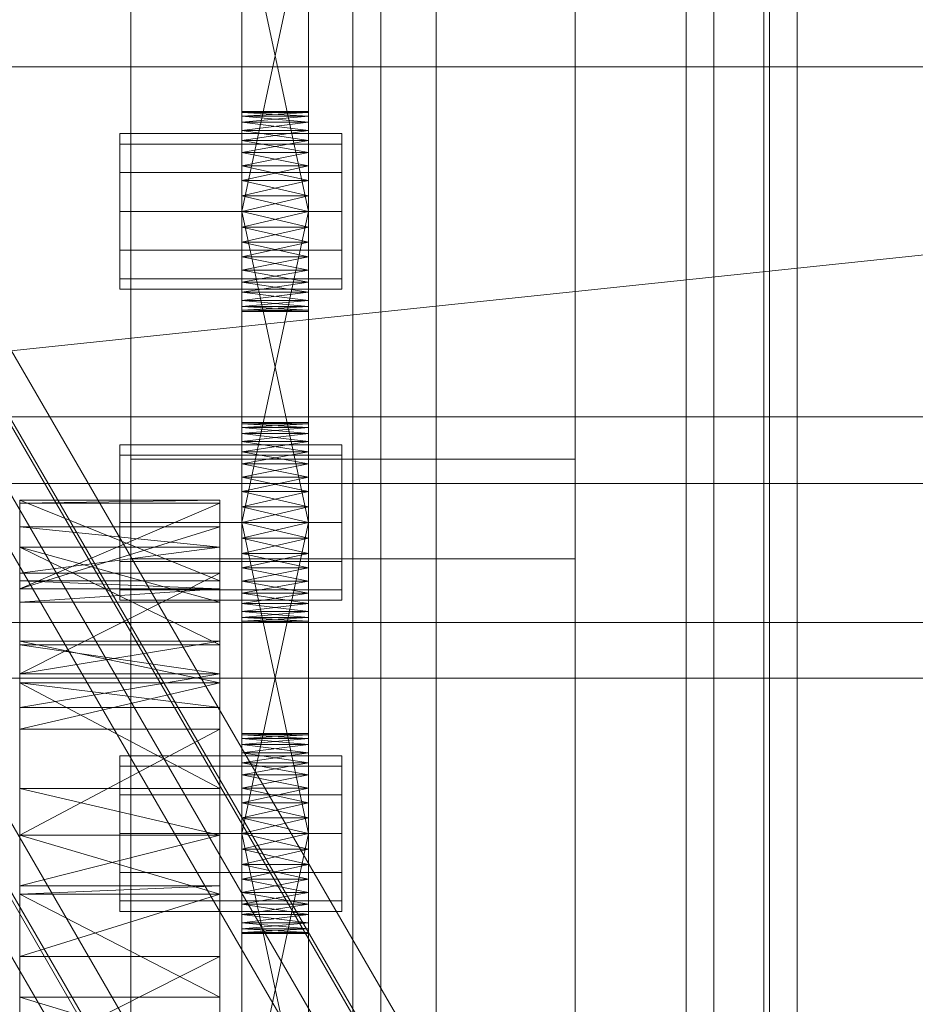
# Model space of a CAD drawing. Header units: millimetres. Extents: x -2233 to 61924, y -68080 to 6847.
# Tile 332 of 656: x 1430 to 1511, y -34593 to -34504. Entities that reach past the tile are written whole.
import ezdxf

# ---------------------------------------------------------------- set-up
doc = ezdxf.new("R2010")
doc.units = ezdxf.units.MM
for name, color, linetype, lineweight in [('COTAS_P', 1, 'Continuous', 0), ('frontal_C03', 7, 'Continuous', 0), ('frontal_C10', 7, 'Continuous', 0), ('frontal_secador', 7, 'Continuous', 0)]:
    doc.layers.add(name, color=color, linetype=linetype, lineweight=lineweight)
doc.dimstyles.new('R19_100', dxfattribs={"dimtxt": 250, "dimasz": 150, "dimexe": 150, "dimexo": 80, "dimgap": 100, "dimtad": 1, "dimtih": 1, "dimtoh": 1, "dimdsep": 46, "dimcen": 0.09, "dimadec": 0, "dimazin": 0, "dimtfac": 1, "dimtdec": 4, "dimtofl": 0, "dimtmove": 0, "dimatfit": 3, "dimfxl": 1, "dimtolj": 1, "dimtzin": 0, "dimarcsym": 0})

# ---------------------------------------------------------------- blocks, each defined once
blk = doc.blocks.new('DIM_R27_48')
at = {"layer": 'COTAS_P'}
for p, q in [((-1750, -34600), (-1600, -34555)), ((2600, -34600), (2450, -34555)), ((-1750, -35500), (-1750, -34600)), ((-1750, -34600), (2600, -34600)), ((-1750, -34600), (-1600, -34645)), ((2600, -34600), (2450, -34645)), ((2600, -35500), (2600, -34600))]:
    blk.add_line(p, q, dxfattribs=at)
blk.add_text('4350 P', height=250, dxfattribs=at).set_placement((425, -34500))
blk = doc.blocks.new('DIM_R27_50')
at = {"layer": 'COTAS_P'}
for p, q in [((1705.784, -34504.945), (1551.897, -34475.895)), ((-194.216, -34704.945), (1705.784, -34504.945)), ((1705.784, -34504.945), (1561.319, -34565.401)), ((1800, -35400), (1705.784, -34504.945)), ((-194.216, -34704.945), (-49.751, -34644.49)), ((-100, -35600), (-194.216, -34704.945)), ((-194.216, -34704.945), (-40.33, -34733.995))]:
    blk.add_line(p, q, dxfattribs=at)
blk.add_text('1910.5 P', height=250, rotation=6.00901, dxfattribs=at).set_placement((745.315, -34505.495))

msp = doc.modelspace()

# ---------------------------------------------------------------- linework, layer by layer
at = {"layer": 'frontal_C03'}
for p, q in [((1500, -32314.944), (1500, -34875.113)), ((1500, -34879.011), (1500, -32318.841)), ((1490, -35975), (1490, -32996.942)), ((1497, -35975), (1497, -32996.942)), ((1490, -35975), (1490, -33266.434)), ((1497, -35975), (1497, -33266.434)), ((1490, -35975), (1490, -33805.417)), ((1497, -35975), (1497, -33805.417)), ((1440, -34543.799), (1440, -34196.893)), ((1480, -34196.893), (1480, -34543.799)), ((1440, -34205.876), (1440, -34552.782)), ((1480, -34552.782), (1480, -34205.876)), ((1460, -34625.634), (1460, -34356.142)), ((1500, -34356.142), (1500, -34625.634)), ((1467.5, -34957.413), (1467.5, -34362.453)), ((1492.5, -34362.453), (1492.5, -34957.413)), ((1462.5, -34697.731), (1462.5, -34372.263)), ((1497.5, -34372.263), (1497.5, -34697.731)), ((1462.5, -34704.469), (1462.5, -34379)), ((1497.5, -34704.469), (1497.5, -34379)), ((1467.5, -34983.77), (1467.5, -34388.81)), ((1492.5, -34983.77), (1492.5, -34388.81)), ((1460, -34664.612), (1460, -34395.121)), ((1500, -34664.612), (1500, -34395.121)), ((1460, -34676.738), (1460, -34407.247)), ((1500, -34407.247), (1500, -34676.738)), ((1490, -35975), (1490, -34411.773)), ((1497, -35975), (1497, -34411.773)), ((1460, -34725.461), (1460, -34455.97)), ((1500, -34725.461), (1500, -34455.97)), ((1440, -34813.291), (1440, -34466.384)), ((1480, -34466.384), (1480, -34813.291)), ((1440, -34475.367), (1440, -34822.274)), ((1480, -34822.274), (1480, -34475.367)), ((1480, -34543.799), (1440, -34543.799)), ((1440, -34543.799), (1440, -34552.782)), ((1480, -34552.782), (1480, -34543.799)), ((1440, -34552.782), (1480, -34552.782))]:
    msp.add_line(p, q, dxfattribs=at)
at = {"layer": 'frontal_C10'}
for p, q in [((663.367, -33231.698), (2094.387, -35698.973)), ((2097.346, -35698.973), (666.326, -33231.698)), ((2092.818, -35732.647), (661.798, -33265.371)), ((664.757, -33265.371), (2095.777, -35732.647)), ((685.579, -33294.38), (2157.723, -35832.559)), ((706.294, -33294.38), (2178.437, -35832.559)), ((2182.383, -35832.559), (710.239, -33294.38)), ((2157.454, -35838.331), (685.31, -33300.153)), ((709.97, -33300.153), (2182.114, -35838.331))]:
    msp.add_line(p, q, dxfattribs=at)
at = {"layer": 'frontal_secador'}
for p, q in [((1450, -34524.281), (1450, -34485.481)), ((1456, -34485.481), (1456, -34524.281)), ((1450, -34487.136), (1450, -34524.281)), ((1456, -34524.281), (1456, -34487.136)), ((1450, -34524.281), (1450, -34489.414)), ((1456, -34489.414), (1456, -34524.281)), ((1450, -34521.5), (1450, -34492.092)), ((1450, -34524.281), (1450, -34492.092)), ((1456, -34492.092), (1456, -34521.5)), ((1456, -34492.092), (1456, -34524.281)), ((1450, -34493.5), (1450, -34521.5)), ((1456, -34521.5), (1450, -34493.5)), ((1456, -34493.5), (1450, -34521.5)), ((1456, -34521.5), (1456, -34493.5)), ((1325, -34508.5), (2125, -34508.5)), ((1450, -34512.611), (1450, -34512.5)), ((1456, -34512.611), (1450, -34512.5)), ((1456, -34512.5), (1450, -34512.5)), ((1456, -34512.5), (1450, -34512.611)), ((1450, -34512.611), (1450, -34513.481)), ((1450, -34512.941), (1450, -34512.611)), ((1450, -34512.611), (1450, -34515.136)), ((1456, -34512.941), (1450, -34512.611)), ((1456, -34512.611), (1450, -34512.611)), ((1456, -34512.611), (1450, -34512.941)), ((1450, -34513.481), (1450, -34512.941)), ((1456, -34513.481), (1450, -34512.941)), ((1456, -34512.941), (1450, -34512.941)), ((1456, -34512.941), (1450, -34513.481)), ((1456, -34512.611), (1456, -34512.5)), ((1456, -34513.481), (1456, -34512.611)), ((1456, -34512.611), (1456, -34512.941)), ((1456, -34515.136), (1456, -34512.611)), ((1456, -34512.941), (1456, -34513.481)), ((1450, -34513.481), (1450, -34515.136)), ((1450, -34514.219), (1450, -34513.481)), ((1450, -34517.414), (1450, -34513.481)), ((1450, -34552.281), (1450, -34513.481)), ((1456, -34514.219), (1450, -34513.481)), ((1456, -34513.481), (1450, -34513.481)), ((1456, -34513.481), (1450, -34514.219)), ((1456, -34515.136), (1456, -34513.481)), ((1456, -34513.481), (1456, -34514.219)), ((1456, -34513.481), (1456, -34517.414)), ((1456, -34513.481), (1456, -34552.281)), ((1439, -34515.438), (1439, -34514.5)), ((1459, -34514.5), (1439, -34514.5)), ((1450, -34515.136), (1450, -34514.219)), ((1456, -34515.136), (1450, -34514.219)), ((1456, -34514.219), (1450, -34514.219)), ((1456, -34514.219), (1450, -34515.136)), ((1456, -34514.219), (1456, -34515.136)), ((1459, -34515.438), (1459, -34514.5)), ((1439, -34518), (1439, -34515.438)), ((1459, -34515.438), (1439, -34515.438)), ((1450, -34515.136), (1450, -34517.414)), ((1450, -34516.21), (1450, -34515.136)), ((1450, -34515.136), (1450, -34520.092)), ((1450, -34515.136), (1450, -34552.281)), ((1456, -34516.21), (1450, -34515.136)), ((1456, -34515.136), (1450, -34515.136)), ((1456, -34515.136), (1450, -34516.21)), ((1456, -34517.414), (1456, -34515.136)), ((1456, -34515.136), (1456, -34516.21)), ((1456, -34520.092), (1456, -34515.136)), ((1456, -34552.281), (1456, -34515.136)), ((1459, -34518), (1459, -34515.438)), ((1450, -34517.414), (1450, -34516.21)), ((1456, -34517.414), (1450, -34516.21)), ((1456, -34516.21), (1450, -34516.21)), ((1456, -34516.21), (1450, -34517.414)), ((1456, -34516.21), (1456, -34517.414)), ((1450, -34517.414), (1450, -34520.092)), ((1450, -34518.719), (1450, -34517.414)), ((1450, -34552.281), (1450, -34517.414)), ((1456, -34518.719), (1450, -34517.414)), ((1456, -34517.414), (1450, -34517.414)), ((1456, -34517.414), (1450, -34518.719)), ((1456, -34520.092), (1456, -34517.414)), ((1456, -34517.414), (1456, -34518.719)), ((1456, -34517.414), (1456, -34552.281)), ((1439, -34521.5), (1439, -34518)), ((1459, -34518), (1439, -34518)), ((1459, -34521.5), (1459, -34518)), ((1450, -34520.092), (1450, -34518.719)), ((1456, -34520.092), (1450, -34518.719)), ((1456, -34518.719), (1450, -34518.719)), ((1456, -34518.719), (1450, -34520.092)), ((1456, -34518.719), (1456, -34520.092)), ((1450, -34549.5), (1450, -34520.092)), ((1450, -34520.092), (1450, -34521.5)), ((1450, -34552.281), (1450, -34520.092)), ((1456, -34521.5), (1450, -34520.092)), ((1456, -34520.092), (1450, -34520.092)), ((1456, -34520.092), (1450, -34521.5)), ((1456, -34520.092), (1456, -34549.5)), ((1456, -34521.5), (1456, -34520.092)), ((1456, -34520.092), (1456, -34552.281)), ((1439, -34521.5), (1439, -34525)), ((1439, -34521.5), (1459, -34521.5)), ((1450, -34521.5), (1450, -34549.5)), ((1456, -34549.5), (1450, -34521.5)), ((1456, -34521.5), (1450, -34521.5)), ((1456, -34521.5), (1450, -34549.5)), ((1450, -34524.281), (1450, -34521.5)), ((1450, -34521.5), (1450, -34522.908)), ((1456, -34521.5), (1450, -34522.908)), ((1456, -34522.908), (1450, -34521.5)), ((1456, -34549.5), (1456, -34521.5)), ((1456, -34521.5), (1456, -34524.281)), ((1456, -34522.908), (1456, -34521.5)), ((1459, -34525), (1459, -34521.5)), ((1450, -34522.908), (1450, -34524.281)), ((1456, -34522.908), (1450, -34522.908)), ((1456, -34522.908), (1450, -34524.281)), ((1456, -34524.281), (1450, -34522.908)), ((1456, -34524.281), (1456, -34522.908)), ((1450, -34526.79), (1450, -34524.281)), ((1450, -34524.281), (1450, -34525.586)), ((1450, -34528.781), (1450, -34524.281)), ((1450, -34530.5), (1450, -34524.281)), ((1456, -34524.281), (1450, -34524.281)), ((1456, -34524.281), (1450, -34525.586)), ((1456, -34525.586), (1450, -34524.281)), ((1456, -34524.281), (1456, -34526.79)), ((1456, -34525.586), (1456, -34524.281)), ((1456, -34524.281), (1456, -34528.781)), ((1456, -34524.281), (1456, -34530.5)), ((1439, -34525), (1439, -34527.562)), ((1459, -34525), (1439, -34525)), ((1450, -34525.586), (1450, -34526.79)), ((1456, -34525.586), (1450, -34525.586)), ((1456, -34525.586), (1450, -34526.79)), ((1456, -34526.79), (1450, -34525.586)), ((1456, -34526.79), (1456, -34525.586)), ((1459, -34525), (1459, -34527.562)), ((1450, -34528.781), (1450, -34526.79)), ((1450, -34526.79), (1450, -34527.864)), ((1456, -34526.79), (1450, -34526.79)), ((1456, -34526.79), (1450, -34527.864)), ((1456, -34527.864), (1450, -34526.79)), ((1456, -34526.79), (1456, -34528.781)), ((1456, -34527.864), (1456, -34526.79)), ((1439, -34527.562), (1439, -34528.5)), ((1459, -34527.562), (1439, -34527.562)), ((1450, -34527.864), (1450, -34528.781)), ((1456, -34527.864), (1450, -34527.864)), ((1456, -34527.864), (1450, -34528.781)), ((1456, -34528.781), (1450, -34527.864)), ((1456, -34528.781), (1456, -34527.864)), ((1459, -34527.562), (1459, -34528.5)), ((1459, -34528.5), (1439, -34528.5)), ((1450, -34530.059), (1450, -34528.781)), ((1450, -34528.781), (1450, -34529.519)), ((1450, -34530.5), (1450, -34528.781)), ((1456, -34528.781), (1450, -34528.781)), ((1456, -34528.781), (1450, -34529.519)), ((1456, -34529.519), (1450, -34528.781)), ((1456, -34528.781), (1456, -34530.059)), ((1456, -34529.519), (1456, -34528.781)), ((1456, -34528.781), (1456, -34530.5)), ((1450, -34529.519), (1450, -34530.059)), ((1456, -34529.519), (1450, -34529.519)), ((1456, -34529.519), (1450, -34530.059)), ((1456, -34530.059), (1450, -34529.519)), ((1450, -34530.5), (1450, -34530.059)), ((1450, -34530.059), (1450, -34530.389)), ((1456, -34530.059), (1450, -34530.059)), ((1456, -34530.059), (1450, -34530.389)), ((1456, -34530.389), (1450, -34530.059)), ((1456, -34530.059), (1456, -34529.519)), ((1456, -34530.059), (1456, -34530.5)), ((1456, -34530.389), (1456, -34530.059)), ((1450, -34530.389), (1450, -34530.5)), ((1456, -34530.389), (1450, -34530.389)), ((1456, -34530.389), (1450, -34530.5)), ((1456, -34530.5), (1450, -34530.389)), ((1456, -34530.5), (1450, -34530.5)), ((1456, -34530.5), (1456, -34530.389)), ((1400, -34540), (2200, -34540)), ((1450, -34540.611), (1450, -34540.5)), ((1456, -34540.611), (1450, -34540.5)), ((1456, -34540.5), (1450, -34540.5)), ((1456, -34540.5), (1450, -34540.611)), ((1450, -34540.611), (1450, -34541.481)), ((1450, -34540.941), (1450, -34540.611)), ((1450, -34540.611), (1450, -34543.136)), ((1456, -34540.941), (1450, -34540.611)), ((1456, -34540.611), (1450, -34540.611)), ((1456, -34540.611), (1450, -34540.941)), ((1456, -34540.611), (1456, -34540.5)), ((1456, -34541.481), (1456, -34540.611)), ((1456, -34540.611), (1456, -34540.941)), ((1456, -34543.136), (1456, -34540.611)), ((1450, -34541.481), (1450, -34540.941)), ((1456, -34541.481), (1450, -34540.941)), ((1456, -34540.941), (1450, -34540.941)), ((1456, -34540.941), (1450, -34541.481)), ((1450, -34541.481), (1450, -34543.136)), ((1450, -34542.219), (1450, -34541.481)), ((1450, -34545.414), (1450, -34541.481)), ((1450, -34580.281), (1450, -34541.481)), ((1456, -34542.219), (1450, -34541.481)), ((1456, -34541.481), (1450, -34541.481)), ((1456, -34541.481), (1450, -34542.219)), ((1456, -34540.941), (1456, -34541.481)), ((1456, -34543.136), (1456, -34541.481)), ((1456, -34541.481), (1456, -34542.219)), ((1456, -34541.481), (1456, -34545.414)), ((1456, -34541.481), (1456, -34580.281)), ((1450, -34543.136), (1450, -34542.219)), ((1456, -34543.136), (1450, -34542.219)), ((1456, -34542.219), (1450, -34542.219)), ((1456, -34542.219), (1450, -34543.136)), ((1456, -34542.219), (1456, -34543.136)), ((1439, -34543.438), (1439, -34542.5)), ((1459, -34542.5), (1439, -34542.5)), ((1450, -34543.136), (1450, -34545.414)), ((1450, -34544.21), (1450, -34543.136)), ((1450, -34543.136), (1450, -34548.092)), ((1450, -34543.136), (1450, -34580.281)), ((1456, -34544.21), (1450, -34543.136)), ((1456, -34543.136), (1450, -34543.136)), ((1456, -34543.136), (1450, -34544.21)), ((1456, -34545.414), (1456, -34543.136)), ((1456, -34543.136), (1456, -34544.21)), ((1456, -34548.092), (1456, -34543.136)), ((1456, -34580.281), (1456, -34543.136)), ((1459, -34543.438), (1459, -34542.5)), ((1439, -34546), (1439, -34543.438)), ((1459, -34543.438), (1439, -34543.438)), ((1450, -34545.414), (1450, -34544.21)), ((1456, -34545.414), (1450, -34544.21)), ((1456, -34544.21), (1450, -34544.21)), ((1456, -34544.21), (1450, -34545.414)), ((1456, -34544.21), (1456, -34545.414)), ((1459, -34546), (1459, -34543.438)), ((1400, -34546), (2200, -34546)), ((1439, -34549.5), (1439, -34546)), ((1459, -34546), (1439, -34546)), ((1450, -34545.414), (1450, -34548.092)), ((1450, -34546.719), (1450, -34545.414)), ((1450, -34580.281), (1450, -34545.414)), ((1456, -34546.719), (1450, -34545.414)), ((1456, -34545.414), (1450, -34545.414)), ((1456, -34545.414), (1450, -34546.719)), ((1456, -34548.092), (1456, -34545.414)), ((1456, -34545.414), (1456, -34546.719)), ((1456, -34545.414), (1456, -34580.281)), ((1459, -34549.5), (1459, -34546)), ((1450, -34548.092), (1450, -34546.719)), ((1456, -34548.092), (1450, -34546.719)), ((1456, -34546.719), (1450, -34546.719)), ((1456, -34546.719), (1450, -34548.092)), ((1456, -34546.719), (1456, -34548.092)), ((1430, -34554.744), (1430, -34547.5)), ((1430, -34547.5), (1430, -34547.765)), ((1448, -34554.744), (1430, -34547.5)), ((1448, -34547.5), (1430, -34547.5)), ((1448, -34547.5), (1430, -34547.765)), ((1430, -34547.765), (1430, -34554.744)), ((1430, -34547.765), (1430, -34555.473)), ((1448, -34547.765), (1430, -34547.765)), ((1448, -34547.765), (1430, -34555.473)), ((1448, -34547.765), (1448, -34547.5)), ((1448, -34547.5), (1448, -34554.744)), ((1448, -34554.744), (1448, -34547.765)), ((1448, -34555.473), (1448, -34547.765)), ((1450, -34577.5), (1450, -34548.092)), ((1450, -34548.092), (1450, -34549.5)), ((1450, -34580.281), (1450, -34548.092)), ((1456, -34549.5), (1450, -34548.092)), ((1456, -34548.092), (1450, -34548.092)), ((1456, -34548.092), (1450, -34549.5)), ((1456, -34548.092), (1456, -34577.5)), ((1456, -34549.5), (1456, -34548.092)), ((1456, -34548.092), (1456, -34580.281)), ((1439, -34549.5), (1439, -34553)), ((1439, -34549.5), (1459, -34549.5)), ((1450, -34549.5), (1450, -34577.5)), ((1456, -34577.5), (1450, -34549.5)), ((1456, -34549.5), (1450, -34549.5)), ((1456, -34549.5), (1450, -34577.5)), ((1450, -34552.281), (1450, -34549.5)), ((1450, -34549.5), (1450, -34550.908)), ((1456, -34549.5), (1450, -34550.908)), ((1456, -34550.908), (1450, -34549.5)), ((1456, -34577.5), (1456, -34549.5)), ((1456, -34549.5), (1456, -34552.281)), ((1456, -34550.908), (1456, -34549.5)), ((1459, -34553), (1459, -34549.5)), ((1430, -34549.876), (1430, -34560.514)), ((1430, -34551.709), (1430, -34549.876)), ((1430, -34549.876), (1430, -34555.473)), ((1448, -34551.709), (1430, -34549.876)), ((1448, -34549.876), (1430, -34549.876)), ((1448, -34549.876), (1430, -34555.473)), ((1448, -34560.514), (1448, -34549.876)), ((1448, -34549.876), (1448, -34551.709)), ((1448, -34555.473), (1448, -34549.876)), ((1450, -34550.908), (1450, -34552.281)), ((1456, -34550.908), (1450, -34550.908)), ((1456, -34550.908), (1450, -34552.281)), ((1456, -34552.281), (1450, -34550.908)), ((1456, -34552.281), (1456, -34550.908)), ((1430, -34560.514), (1430, -34551.709)), ((1430, -34556.683), (1430, -34551.709)), ((1430, -34551.709), (1430, -34554.046)), ((1448, -34560.514), (1430, -34551.709)), ((1448, -34551.709), (1430, -34551.709)), ((1448, -34556.683), (1430, -34551.709)), ((1448, -34551.709), (1430, -34554.046)), ((1448, -34551.709), (1448, -34560.514)), ((1448, -34554.046), (1448, -34551.709)), ((1448, -34551.709), (1448, -34556.683)), ((1439, -34553), (1439, -34555.562)), ((1459, -34553), (1439, -34553)), ((1450, -34554.79), (1450, -34552.281)), ((1450, -34552.281), (1450, -34553.586)), ((1450, -34556.781), (1450, -34552.281)), ((1450, -34558.5), (1450, -34552.281)), ((1456, -34552.281), (1450, -34552.281)), ((1456, -34552.281), (1450, -34553.586)), ((1456, -34553.586), (1450, -34552.281)), ((1456, -34552.281), (1456, -34554.79)), ((1456, -34553.586), (1456, -34552.281)), ((1456, -34552.281), (1456, -34556.781)), ((1456, -34552.281), (1456, -34558.5)), ((1459, -34553), (1459, -34555.562)), ((1450, -34553.586), (1450, -34554.79)), ((1456, -34553.586), (1450, -34553.586)), ((1456, -34553.586), (1450, -34554.79)), ((1456, -34554.79), (1450, -34553.586)), ((1456, -34554.79), (1456, -34553.586)), ((1430, -34554.046), (1430, -34556.683)), ((1430, -34554.046), (1430, -34563.11)), ((1448, -34554.046), (1430, -34554.046)), ((1448, -34554.046), (1430, -34563.11)), ((1430, -34555.473), (1430, -34554.744)), ((1448, -34555.473), (1430, -34554.744)), ((1448, -34554.744), (1430, -34554.744)), ((1448, -34556.683), (1448, -34554.046)), ((1448, -34563.11), (1448, -34554.046)), ((1448, -34554.744), (1448, -34555.473)), ((1450, -34556.781), (1450, -34554.79)), ((1450, -34554.79), (1450, -34555.864)), ((1456, -34554.79), (1450, -34554.79)), ((1456, -34554.79), (1450, -34555.864)), ((1456, -34555.864), (1450, -34554.79)), ((1456, -34554.79), (1456, -34556.781)), ((1456, -34555.864), (1456, -34554.79)), ((1430, -34555.473), (1430, -34560.514)), ((1430, -34555.473), (1430, -34563.11)), ((1430, -34555.473), (1430, -34556.683)), ((1430, -34577.639), (1430, -34555.473)), ((1448, -34555.473), (1430, -34555.473)), ((1448, -34555.473), (1430, -34556.683)), ((1439, -34555.562), (1439, -34556.5)), ((1459, -34555.562), (1439, -34555.562)), ((1448, -34560.514), (1448, -34555.473)), ((1448, -34563.11), (1448, -34555.473)), ((1448, -34556.683), (1448, -34555.473)), ((1448, -34555.473), (1448, -34577.639)), ((1459, -34555.562), (1459, -34556.5)), ((1459, -34556.5), (1439, -34556.5)), ((1450, -34555.864), (1450, -34556.781)), ((1456, -34555.864), (1450, -34555.864)), ((1456, -34555.864), (1450, -34556.781)), ((1456, -34556.781), (1450, -34555.864)), ((1456, -34556.781), (1456, -34555.864)), ((1430, -34563.11), (1430, -34556.683)), ((1448, -34556.683), (1430, -34556.683)), ((1448, -34556.683), (1448, -34563.11)), ((1450, -34558.059), (1450, -34556.781)), ((1450, -34556.781), (1450, -34557.519)), ((1450, -34558.5), (1450, -34556.781)), ((1456, -34556.781), (1450, -34556.781)), ((1456, -34556.781), (1450, -34557.519)), ((1456, -34557.519), (1450, -34556.781)), ((1450, -34557.519), (1450, -34558.059)), ((1456, -34557.519), (1450, -34557.519)), ((1456, -34557.519), (1450, -34558.059)), ((1456, -34558.059), (1450, -34557.519)), ((1456, -34556.781), (1456, -34558.059)), ((1456, -34557.519), (1456, -34556.781)), ((1456, -34556.781), (1456, -34558.5)), ((1456, -34558.059), (1456, -34557.519)), ((1450, -34558.5), (1450, -34558.059)), ((1450, -34558.059), (1450, -34558.389)), ((1456, -34558.059), (1450, -34558.059)), ((1456, -34558.059), (1450, -34558.389)), ((1456, -34558.389), (1450, -34558.059)), ((1450, -34558.389), (1450, -34558.5)), ((1456, -34558.389), (1450, -34558.389)), ((1456, -34558.389), (1450, -34558.5)), ((1456, -34558.5), (1450, -34558.389)), ((1456, -34558.059), (1456, -34558.5)), ((1456, -34558.389), (1456, -34558.059)), ((1456, -34558.5), (1456, -34558.389)), ((1325, -34558.5), (2125, -34558.5)), ((1456, -34558.5), (1450, -34558.5)), ((1430, -34560.173), (1430, -34573.428)), ((1430, -34563.925), (1430, -34560.173)), ((1430, -34560.173), (1430, -34563.11)), ((1448, -34563.925), (1430, -34560.173)), ((1448, -34560.173), (1430, -34560.173)), ((1448, -34560.173), (1430, -34563.11)), ((1448, -34573.428), (1448, -34560.173)), ((1448, -34560.173), (1448, -34563.925)), ((1448, -34563.11), (1448, -34560.173)), ((1430, -34563.11), (1430, -34560.514)), ((1448, -34563.11), (1430, -34560.514)), ((1448, -34560.514), (1430, -34560.514)), ((1448, -34560.514), (1448, -34563.11)), ((1325, -34563.5), (2125, -34563.5)), ((1430, -34563.11), (1430, -34573.428)), ((1430, -34563.11), (1430, -34577.639)), ((1430, -34563.11), (1430, -34566.141)), ((1430, -34563.11), (1430, -34597.635)), ((1430, -34563.11), (1430, -34645.858)), ((1448, -34563.11), (1430, -34563.11)), ((1448, -34563.11), (1430, -34566.141)), ((1448, -34573.428), (1448, -34563.11)), ((1448, -34577.639), (1448, -34563.11)), ((1448, -34566.141), (1448, -34563.11)), ((1448, -34597.635), (1448, -34563.11)), ((1448, -34645.858), (1448, -34563.11)), ((1430, -34573.428), (1430, -34563.925)), ((1430, -34566.141), (1430, -34563.925)), ((1430, -34563.925), (1430, -34568.105)), ((1448, -34573.428), (1430, -34563.925)), ((1448, -34563.925), (1430, -34563.925)), ((1448, -34566.141), (1430, -34563.925)), ((1448, -34563.925), (1430, -34568.105)), ((1448, -34563.925), (1448, -34573.428)), ((1448, -34568.105), (1448, -34563.925)), ((1448, -34563.925), (1448, -34566.141)), ((1430, -34568.105), (1430, -34566.141)), ((1430, -34577.639), (1430, -34566.141)), ((1448, -34566.141), (1430, -34566.141)), ((1448, -34566.141), (1448, -34568.105)), ((1448, -34566.141), (1448, -34577.639)), ((1430, -34568.105), (1430, -34577.639)), ((1448, -34568.105), (1430, -34568.105)), ((1448, -34568.105), (1430, -34577.639)), ((1448, -34577.639), (1448, -34568.105)), ((1450, -34568.611), (1450, -34568.5)), ((1456, -34568.611), (1450, -34568.5)), ((1456, -34568.5), (1450, -34568.5)), ((1456, -34568.5), (1450, -34568.611)), ((1450, -34568.611), (1450, -34569.481)), ((1450, -34568.941), (1450, -34568.611)), ((1450, -34568.611), (1450, -34571.136)), ((1456, -34568.941), (1450, -34568.611)), ((1456, -34568.611), (1450, -34568.611)), ((1456, -34568.611), (1450, -34568.941)), ((1450, -34569.481), (1450, -34568.941)), ((1456, -34569.481), (1450, -34568.941)), ((1456, -34568.941), (1450, -34568.941)), ((1456, -34568.941), (1450, -34569.481)), ((1456, -34568.611), (1456, -34568.5)), ((1456, -34569.481), (1456, -34568.611)), ((1456, -34568.611), (1456, -34568.941)), ((1456, -34571.136), (1456, -34568.611)), ((1456, -34568.941), (1456, -34569.481)), ((1450, -34569.481), (1450, -34571.136)), ((1450, -34570.219), (1450, -34569.481)), ((1450, -34573.414), (1450, -34569.481)), ((1450, -34608.281), (1450, -34569.481)), ((1456, -34570.219), (1450, -34569.481)), ((1456, -34569.481), (1450, -34569.481)), ((1456, -34569.481), (1450, -34570.219)), ((1456, -34571.136), (1456, -34569.481)), ((1456, -34569.481), (1456, -34570.219)), ((1456, -34569.481), (1456, -34573.414)), ((1456, -34569.481), (1456, -34608.281)), ((1439, -34571.438), (1439, -34570.5)), ((1459, -34570.5), (1439, -34570.5)), ((1450, -34571.136), (1450, -34570.219)), ((1456, -34571.136), (1450, -34570.219)), ((1456, -34570.219), (1450, -34570.219)), ((1456, -34570.219), (1450, -34571.136)), ((1456, -34570.219), (1456, -34571.136)), ((1459, -34571.438), (1459, -34570.5)), ((1439, -34574), (1439, -34571.438)), ((1459, -34571.438), (1439, -34571.438)), ((1450, -34571.136), (1450, -34573.414)), ((1450, -34572.21), (1450, -34571.136)), ((1450, -34571.136), (1450, -34576.092)), ((1450, -34571.136), (1450, -34608.281)), ((1456, -34572.21), (1450, -34571.136)), ((1456, -34571.136), (1450, -34571.136)), ((1456, -34571.136), (1450, -34572.21)), ((1456, -34573.414), (1456, -34571.136)), ((1456, -34571.136), (1456, -34572.21)), ((1456, -34576.092), (1456, -34571.136)), ((1456, -34608.281), (1456, -34571.136)), ((1459, -34574), (1459, -34571.438)), ((1450, -34573.414), (1450, -34572.21)), ((1456, -34573.414), (1450, -34572.21)), ((1456, -34572.21), (1450, -34572.21)), ((1456, -34572.21), (1450, -34573.414)), ((1456, -34572.21), (1456, -34573.414)), ((1430, -34577.639), (1430, -34573.428)), ((1448, -34577.639), (1430, -34573.428)), ((1448, -34573.428), (1430, -34573.428)), ((1448, -34573.428), (1448, -34577.639)), ((1450, -34573.414), (1450, -34576.092)), ((1450, -34574.719), (1450, -34573.414)), ((1450, -34608.281), (1450, -34573.414)), ((1456, -34574.719), (1450, -34573.414)), ((1456, -34573.414), (1450, -34573.414)), ((1456, -34573.414), (1450, -34574.719)), ((1456, -34576.092), (1456, -34573.414)), ((1456, -34573.414), (1456, -34574.719)), ((1456, -34573.414), (1456, -34608.281)), ((1439, -34577.5), (1439, -34574)), ((1459, -34574), (1439, -34574)), ((1459, -34577.5), (1459, -34574)), ((1450, -34576.092), (1450, -34574.719)), ((1456, -34576.092), (1450, -34574.719)), ((1456, -34574.719), (1450, -34574.719)), ((1456, -34574.719), (1450, -34576.092)), ((1456, -34574.719), (1456, -34576.092)), ((1450, -34605.5), (1450, -34576.092)), ((1450, -34576.092), (1450, -34577.5)), ((1450, -34608.281), (1450, -34576.092)), ((1456, -34577.5), (1450, -34576.092)), ((1456, -34576.092), (1450, -34576.092)), ((1456, -34576.092), (1450, -34577.5)), ((1456, -34576.092), (1456, -34605.5)), ((1456, -34577.5), (1456, -34576.092)), ((1456, -34576.092), (1456, -34608.281)), ((1430, -34577.639), (1430, -34592.223)), ((1430, -34577.639), (1430, -34597.635)), ((1430, -34577.639), (1430, -34582.194)), ((1430, -34621.142), (1430, -34577.639)), ((1430, -34669.365), (1430, -34577.639)), ((1430, -34577.639), (1430, -34645.858)), ((1430, -34711.527), (1430, -34577.639)), ((1448, -34577.647), (1430, -34577.639)), ((1448, -34577.639), (1430, -34577.639)), ((1448, -34577.639), (1430, -34582.194)), ((1430, -34577.647), (1430, -34592.223)), ((1430, -34582.95), (1430, -34577.647)), ((1448, -34582.95), (1430, -34577.647)), ((1448, -34577.647), (1430, -34577.647)), ((1439, -34577.5), (1439, -34581)), ((1439, -34577.5), (1459, -34577.5)), ((1448, -34592.223), (1448, -34577.639)), ((1448, -34597.635), (1448, -34577.639)), ((1448, -34582.194), (1448, -34577.639)), ((1448, -34577.639), (1448, -34621.142)), ((1448, -34577.639), (1448, -34669.365)), ((1448, -34645.858), (1448, -34577.639)), ((1448, -34577.639), (1448, -34711.527)), ((1448, -34592.223), (1448, -34577.647)), ((1448, -34577.647), (1448, -34582.95)), ((1450, -34577.5), (1450, -34605.5)), ((1456, -34605.5), (1450, -34577.5)), ((1456, -34577.5), (1450, -34577.5)), ((1456, -34577.5), (1450, -34605.5)), ((1450, -34580.281), (1450, -34577.5)), ((1450, -34577.5), (1450, -34578.908)), ((1456, -34577.5), (1450, -34578.908)), ((1456, -34578.908), (1450, -34577.5)), ((1456, -34605.5), (1456, -34577.5)), ((1456, -34577.5), (1456, -34580.281)), ((1456, -34578.908), (1456, -34577.5)), ((1459, -34581), (1459, -34577.5)), ((1450, -34578.908), (1450, -34580.281)), ((1456, -34578.908), (1450, -34578.908)), ((1456, -34578.908), (1450, -34580.281)), ((1456, -34580.281), (1450, -34578.908)), ((1456, -34580.281), (1456, -34578.908)), ((1450, -34582.79), (1450, -34580.281)), ((1450, -34580.281), (1450, -34581.586)), ((1450, -34584.781), (1450, -34580.281)), ((1450, -34586.5), (1450, -34580.281)), ((1456, -34580.281), (1450, -34580.281)), ((1456, -34580.281), (1450, -34581.586)), ((1456, -34581.586), (1450, -34580.281)), ((1456, -34580.281), (1456, -34582.79)), ((1456, -34581.586), (1456, -34580.281)), ((1456, -34580.281), (1456, -34584.781)), ((1456, -34580.281), (1456, -34586.5)), ((1439, -34581), (1439, -34583.562)), ((1459, -34581), (1439, -34581)), ((1459, -34581), (1459, -34583.562)), ((1430, -34588.565), (1430, -34582.194)), ((1430, -34582.194), (1430, -34582.95)), ((1430, -34597.635), (1430, -34582.194)), ((1448, -34582.194), (1430, -34582.194)), ((1448, -34582.194), (1430, -34582.95)), ((1448, -34582.194), (1448, -34588.565)), ((1448, -34582.95), (1448, -34582.194)), ((1448, -34582.194), (1448, -34597.635)), ((1450, -34581.586), (1450, -34582.79)), ((1456, -34581.586), (1450, -34581.586)), ((1456, -34581.586), (1450, -34582.79)), ((1456, -34582.79), (1450, -34581.586)), ((1456, -34582.79), (1456, -34581.586)), ((1430, -34592.223), (1430, -34582.95)), ((1430, -34582.95), (1430, -34588.565)), ((1448, -34592.223), (1430, -34582.95)), ((1448, -34582.95), (1430, -34582.95)), ((1448, -34582.95), (1430, -34588.565)), ((1448, -34582.95), (1448, -34592.223)), ((1448, -34588.565), (1448, -34582.95)), ((1450, -34584.781), (1450, -34582.79)), ((1450, -34582.79), (1450, -34583.864)), ((1456, -34582.79), (1450, -34582.79)), ((1456, -34582.79), (1450, -34583.864)), ((1456, -34583.864), (1450, -34582.79)), ((1456, -34582.79), (1456, -34584.781)), ((1456, -34583.864), (1456, -34582.79)), ((1439, -34583.562), (1439, -34584.5)), ((1459, -34583.562), (1439, -34583.562)), ((1450, -34583.864), (1450, -34584.781)), ((1456, -34583.864), (1450, -34583.864)), ((1456, -34583.864), (1450, -34584.781)), ((1456, -34584.781), (1450, -34583.864)), ((1456, -34584.781), (1456, -34583.864)), ((1459, -34583.562), (1459, -34584.5)), ((1459, -34584.5), (1439, -34584.5)), ((1450, -34586.059), (1450, -34584.781)), ((1450, -34584.781), (1450, -34585.519)), ((1450, -34586.5), (1450, -34584.781)), ((1456, -34584.781), (1450, -34584.781)), ((1456, -34584.781), (1450, -34585.519)), ((1456, -34585.519), (1450, -34584.781)), ((1456, -34584.781), (1456, -34586.059)), ((1456, -34585.519), (1456, -34584.781)), ((1456, -34584.781), (1456, -34586.5)), ((1450, -34585.519), (1450, -34586.059)), ((1456, -34585.519), (1450, -34585.519)), ((1456, -34585.519), (1450, -34586.059)), ((1456, -34586.059), (1450, -34585.519)), ((1456, -34586.059), (1456, -34585.519)), ((1450, -34586.5), (1450, -34586.059)), ((1450, -34586.059), (1450, -34586.389)), ((1456, -34586.059), (1450, -34586.059)), ((1456, -34586.059), (1450, -34586.389)), ((1456, -34586.389), (1450, -34586.059)), ((1450, -34586.389), (1450, -34586.5)), ((1456, -34586.389), (1450, -34586.389)), ((1456, -34586.389), (1450, -34586.5)), ((1456, -34586.5), (1450, -34586.389)), ((1456, -34586.5), (1450, -34586.5)), ((1456, -34586.059), (1456, -34586.5)), ((1456, -34586.389), (1456, -34586.059)), ((1456, -34586.5), (1456, -34586.389)), ((1430, -34588.565), (1430, -34597.635)), ((1448, -34588.565), (1430, -34588.565)), ((1448, -34588.565), (1430, -34597.635)), ((1448, -34597.635), (1448, -34588.565)), ((1430, -34597.635), (1430, -34592.223)), ((1448, -34597.635), (1430, -34592.223)), ((1448, -34592.223), (1430, -34592.223)), ((1448, -34592.223), (1448, -34597.635))]:
    msp.add_line(p, q, dxfattribs=at)

# ---------------------------------------------------------------- dimensions: what is measured, and where the dimension line sits
at = {"layer": 'COTAS_P'}
for p1, p2, picture, middle in [((-100, -35600), (1800, -35400), 'DIM_R27_50', (755.784, -34604.945)), ((-1750, -35500), (2600, -35500), 'DIM_R27_48', (425, -34600))]:
    dim = msp.add_aligned_dim(p1=p1, p2=p2, distance=900, text='<> P', dimstyle='R19_100', dxfattribs=at)
    dim.commit()
    dim.dimension.update_dxf_attribs({"geometry": picture, "text_midpoint": middle})

doc.saveas('drawing.dxf')
